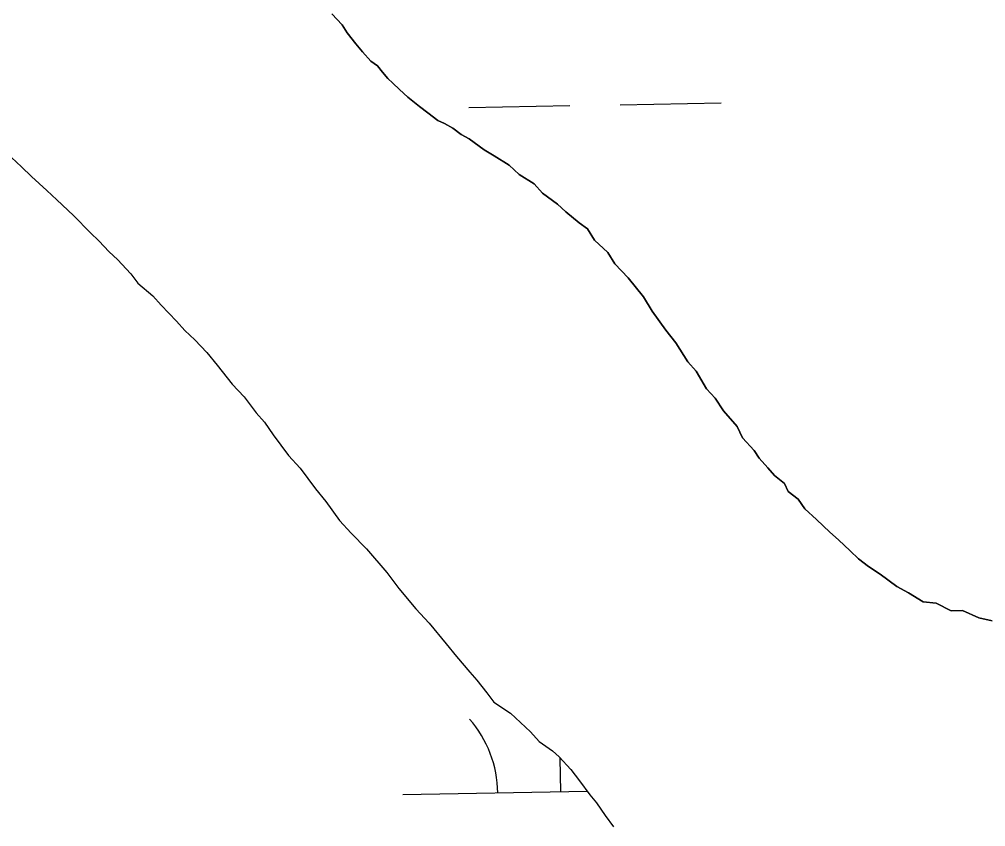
# Model space of a CAD drawing. Extents: x 3892998 to 3931244, y 278583 to 304547.
# Drawn here: x 3922169.1 to 3922475.1, y 289062.8 to 289318.6 of the extents above; entities that cross this region are included whole.
import ezdxf

# ---------------------------------------------------------------- set-up
doc = ezdxf.new("R2010")
doc.units = 0
doc.layers.add('V-TOPO-SHOR', color=7, linetype='Continuous')
doc.layers.add('V-WETL-SWMP', color=7, linetype='Continuous')

msp = doc.modelspace()

# ---------------------------------------------------------------- linework, layer by layer
at = {"layer": 'V-TOPO-SHOR'}
for points in [[(3922268.08, 289320.31), (3922271.29, 289316.83), (3922272.91, 289314.31), (3922275.6, 289310.81), (3922277.74, 289308.31), (3922280.42, 289305.32), (3922282.52, 289303.85), (3922284.13, 289301.85), (3922285.74, 289299.85), (3922287.33, 289298.36), (3922289.46, 289296.38), (3922292.11, 289293.9), (3922295.81, 289290.95), (3922298.45, 289288.98), (3922301.62, 289286.52), (3922303.71, 289285.56), (3922306.32, 289284.11), (3922308.96, 289282.14), (3922311.58, 289280.69), (3922316.32, 289277.26), (3922319.47, 289275.31), (3922324.2, 289272.39), (3922327.38, 289269.42), (3922332.11, 289266.49), (3922334.78, 289263.5), (3922339.52, 289260.07), (3922342.18, 289257.59), (3922346.41, 289254.14), (3922349.04, 289252.17), (3922351.22, 289248.65), (3922355.47, 289244.68), (3922357.64, 289241.16), (3922361.91, 289236.68), (3922366.74, 289230.68), (3922369.46, 289226.15), (3922373.78, 289220.13), (3922377, 289216.13), (3922380.81, 289210.09), (3922383.48, 289207.1), (3922386.75, 289201.56), (3922389.42, 289198.57), (3922392.13, 289194.55), (3922396.41, 289189.56), (3922398.07, 289186.02), (3922401.81, 289182.04), (3922403.44, 289179.52), (3922406.11, 289176.53), (3922408.25, 289174.03), (3922411.42, 289171.58), (3922412.53, 289169.04), (3922415.7, 289166.58), (3922417.86, 289163.57), (3922421.58, 289160.1), (3922425.82, 289156.14), (3922428.48, 289153.66), (3922432.19, 289150.19), (3922434.85, 289147.71), (3922438.02, 289145.25), (3922441.7, 289142.81), (3922446.97, 289138.88), (3922450.63, 289136.95), (3922455.36, 289134.02), (3922459.48, 289133.65), (3922464.19, 289131.24), (3922467.78, 289131.37), (3922473, 289128.98), (3922477.15, 289128.09)], [(3922166.56, 289274.8), (3922169.76, 289271.82), (3922172.95, 289268.83), (3922177.75, 289264.36), (3922180.94, 289261.38), (3922186.26, 289256.41), (3922191.6, 289250.92), (3922194.26, 289248.44), (3922197.48, 289244.94), (3922200.14, 289242.46), (3922204.41, 289237.96), (3922206.58, 289234.95), (3922211.35, 289230.99), (3922214.03, 289227.99), (3922218.84, 289223), (3922221.52, 289220), (3922224.71, 289217.02), (3922228.46, 289213.02), (3922231.69, 289209.01), (3922236.53, 289202.99), (3922240.27, 289199), (3922244.06, 289193.98), (3922246.73, 289190.98), (3922249.45, 289186.95), (3922254.31, 289180.41), (3922258.05, 289176.42), (3922262.92, 289169.89), (3922266.14, 289165.88), (3922270.47, 289159.84), (3922274.22, 289155.85), (3922279.03, 289150.86), (3922285.47, 289143.35), (3922289.25, 289138.33), (3922294.62, 289131.81), (3922298.9, 289127.32), (3922304.28, 289120.81), (3922307.51, 289116.8), (3922311.8, 289111.79), (3922313.95, 289109.29), (3922317.17, 289105.28), (3922319.34, 289102.26), (3922324.61, 289098.83), (3922331, 289092.87), (3922333.68, 289089.87), (3922335.79, 289088.39), (3922337.9, 289086.92), (3922340.03, 289084.93), (3922343.78, 289080.94), (3922346.47, 289077.42), (3922349.72, 289072.9), (3922351.87, 289070.39), (3922354.58, 289066.36), (3922357.28, 289062.85)]]:
    msp.add_lwpolyline(points, dxfattribs=at)
at = {"layer": 'V-WETL-SWMP'}
for p, q in [((3922271.29, 289316.83), (3922268.08, 289320.31)), ((3922272.91, 289314.31), (3922271.29, 289316.83)), ((3922275.6, 289310.81), (3922272.91, 289314.31)), ((3922277.74, 289308.31), (3922275.6, 289310.81)), ((3922280.42, 289305.32), (3922277.74, 289308.31)), ((3922282.52, 289303.85), (3922280.42, 289305.32)), ((3922284.13, 289301.85), (3922282.52, 289303.85)), ((3922285.74, 289299.85), (3922284.13, 289301.85)), ((3922287.33, 289298.36), (3922285.74, 289299.85)), ((3922289.46, 289296.38), (3922287.33, 289298.36)), ((3922292.11, 289293.9), (3922289.46, 289296.38)), ((3922295.81, 289290.95), (3922292.11, 289293.9)), ((3922298.45, 289288.98), (3922295.81, 289290.95)), ((3922311.39, 289290.69), (3922343.39, 289291.24)), ((3922359.39, 289291.52), (3922391.38, 289292.07)), ((3922301.62, 289286.52), (3922298.45, 289288.98)), ((3922303.7, 289285.56), (3922301.62, 289286.52)), ((3922306.32, 289284.11), (3922303.7, 289285.56)), ((3922308.96, 289282.14), (3922306.32, 289284.11)), ((3922311.58, 289280.69), (3922308.96, 289282.14)), ((3922316.32, 289277.26), (3922311.58, 289280.69)), ((3922319.47, 289275.31), (3922316.32, 289277.26)), ((3922324.2, 289272.39), (3922319.47, 289275.31)), ((3922166.56, 289274.8), (3922169.76, 289271.82)), ((3922327.38, 289269.42), (3922324.2, 289272.39)), ((3922169.76, 289271.82), (3922172.95, 289268.83)), ((3922172.95, 289268.83), (3922177.74, 289264.36)), ((3922332.11, 289266.49), (3922327.38, 289269.42)), ((3922334.78, 289263.5), (3922332.11, 289266.49)), ((3922177.74, 289264.36), (3922180.94, 289261.38)), ((3922339.52, 289260.07), (3922334.78, 289263.5)), ((3922180.94, 289261.38), (3922186.26, 289256.41)), ((3922342.18, 289257.59), (3922339.52, 289260.07)), ((3922346.41, 289254.14), (3922342.18, 289257.59)), ((3922186.26, 289256.41), (3922191.6, 289250.92)), ((3922349.04, 289252.17), (3922346.41, 289254.14)), ((3922191.6, 289250.92), (3922194.26, 289248.44)), ((3922351.22, 289248.65), (3922349.04, 289252.17)), ((3922194.26, 289248.44), (3922197.48, 289244.94)), ((3922355.47, 289244.68), (3922351.22, 289248.65)), ((3922197.48, 289244.94), (3922200.14, 289242.45)), ((3922357.64, 289241.16), (3922355.47, 289244.68)), ((3922200.14, 289242.45), (3922204.41, 289237.96)), ((3922361.91, 289236.68), (3922357.64, 289241.16)), ((3922204.41, 289237.96), (3922206.58, 289234.95)), ((3922366.74, 289230.68), (3922361.91, 289236.68)), ((3922206.58, 289234.95), (3922211.35, 289230.99)), ((3922211.35, 289230.99), (3922214.03, 289227.99)), ((3922369.46, 289226.15), (3922366.74, 289230.68)), ((3922214.03, 289227.99), (3922218.84, 289223)), ((3922373.78, 289220.13), (3922369.46, 289226.15)), ((3922218.84, 289223), (3922221.52, 289220)), ((3922221.52, 289220), (3922224.71, 289217.02)), ((3922377, 289216.13), (3922373.78, 289220.13)), ((3922224.71, 289217.02), (3922228.46, 289213.02)), ((3922380.81, 289210.1), (3922377, 289216.13)), ((3922228.46, 289213.02), (3922231.69, 289209.01)), ((3922231.69, 289209.01), (3922236.53, 289202.99)), ((3922383.48, 289207.1), (3922380.81, 289210.1)), ((3922386.75, 289201.56), (3922383.48, 289207.1)), ((3922236.53, 289202.99), (3922240.27, 289199)), ((3922389.42, 289198.57), (3922386.75, 289201.56)), ((3922240.27, 289199), (3922244.05, 289193.98)), ((3922392.13, 289194.55), (3922389.42, 289198.57)), ((3922244.05, 289193.98), (3922246.73, 289190.98)), ((3922396.41, 289189.56), (3922392.13, 289194.55)), ((3922246.73, 289190.98), (3922249.45, 289186.95)), ((3922398.08, 289186.02), (3922396.41, 289189.56)), ((3922249.45, 289186.95), (3922254.31, 289180.41)), ((3922401.81, 289182.04), (3922398.08, 289186.02)), ((3922254.31, 289180.41), (3922258.05, 289176.42)), ((3922403.44, 289179.52), (3922401.81, 289182.04)), ((3922406.11, 289176.53), (3922403.44, 289179.52)), ((3922258.05, 289176.42), (3922262.92, 289169.89)), ((3922408.25, 289174.03), (3922406.11, 289176.53)), ((3922411.42, 289171.58), (3922408.25, 289174.03)), ((3922412.53, 289169.04), (3922411.42, 289171.58)), ((3922262.92, 289169.89), (3922266.14, 289165.88)), ((3922415.7, 289166.58), (3922412.53, 289169.04)), ((3922266.14, 289165.88), (3922270.47, 289159.84)), ((3922417.86, 289163.57), (3922415.7, 289166.58)), ((3922421.58, 289160.1), (3922417.86, 289163.57)), ((3922270.47, 289159.84), (3922274.22, 289155.85)), ((3922425.82, 289156.14), (3922421.58, 289160.1)), ((3922274.22, 289155.85), (3922279.03, 289150.86)), ((3922428.48, 289153.66), (3922425.82, 289156.14)), ((3922432.19, 289150.19), (3922428.48, 289153.66)), ((3922279.03, 289150.86), (3922285.47, 289143.35)), ((3922434.85, 289147.71), (3922432.19, 289150.19)), ((3922438.02, 289145.25), (3922434.85, 289147.71)), ((3922285.47, 289143.35), (3922289.25, 289138.33)), ((3922441.7, 289142.81), (3922438.02, 289145.25)), ((3922446.97, 289138.88), (3922441.7, 289142.81)), ((3922289.25, 289138.33), (3922294.62, 289131.81)), ((3922450.63, 289136.95), (3922446.97, 289138.88)), ((3922455.36, 289134.02), (3922450.63, 289136.95)), ((3922294.62, 289131.81), (3922298.9, 289127.32)), ((3922459.48, 289133.65), (3922455.36, 289134.02)), ((3922464.19, 289131.24), (3922459.48, 289133.65)), ((3922467.78, 289131.37), (3922464.19, 289131.24)), ((3922473, 289128.98), (3922467.78, 289131.37)), ((3922477.15, 289128.09), (3922473, 289128.98)), ((3922298.9, 289127.32), (3922304.28, 289120.81)), ((3922304.28, 289120.81), (3922307.5, 289116.8)), ((3922307.5, 289116.8), (3922311.8, 289111.79)), ((3922311.8, 289111.79), (3922313.95, 289109.29)), ((3922313.95, 289109.29), (3922317.18, 289105.28)), ((3922317.18, 289105.28), (3922319.34, 289102.26)), ((3922319.34, 289102.26), (3922324.61, 289098.83)), ((3922324.61, 289098.83), (3922331, 289092.87)), ((3922331, 289092.87), (3922333.68, 289089.87)), ((3922333.68, 289089.87), (3922335.79, 289088.39)), ((3922335.79, 289088.39), (3922337.9, 289086.92)), ((3922337.9, 289086.92), (3922340.03, 289084.93)), ((3922340.03, 289084.93), (3922343.77, 289080.94)), ((3922340.56, 289073.92), (3922340.37, 289084.57)), ((3922343.77, 289080.94), (3922346.47, 289077.42)), ((3922346.47, 289077.42), (3922349.72, 289072.9)), ((3922290.57, 289073.05), (3922348.88, 289074.06)), ((3922349.72, 289072.9), (3922351.87, 289070.39)), ((3922351.87, 289070.39), (3922354.58, 289066.36)), ((3922354.58, 289066.36), (3922357.28, 289062.85))]:
    msp.add_line(p, q, dxfattribs=at)
msp.add_arc((3922285.32, 289073.44), 35.25, 0.2199, 41.7635, dxfattribs=at)

doc.saveas('drawing.dxf')
